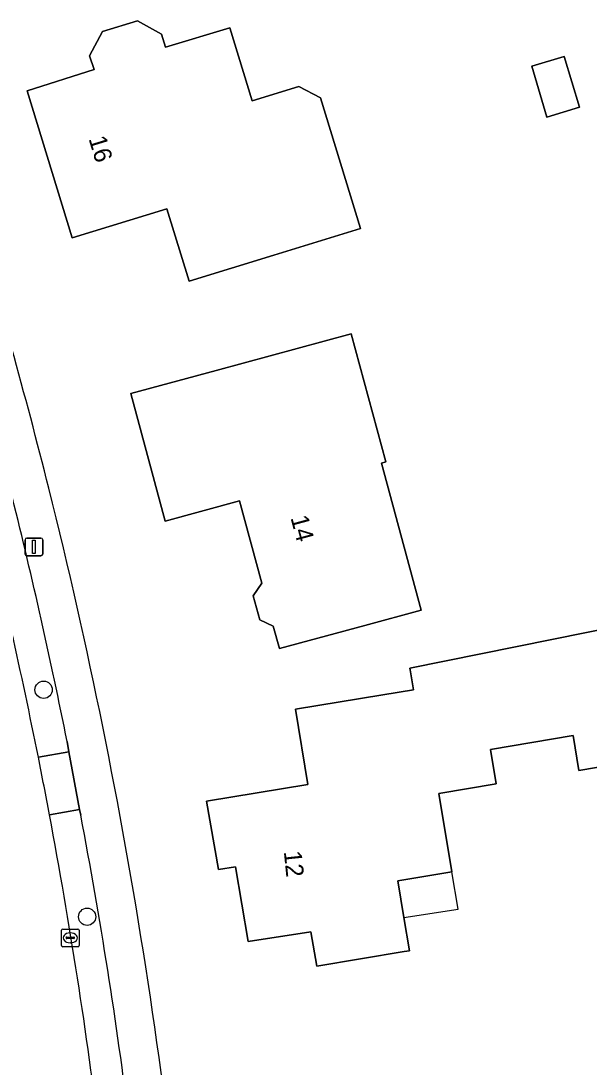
# Model space of a CAD drawing. Extents: x 160455 to 162082, y 388339 to 389736.
# Drawn here: x 160810.9 to 160843, y 388521.8 to 388580.9 of the extents above; entities that cross this region are included whole.
import ezdxf

# ---------------------------------------------------------------- set-up
doc = ezdxf.new("R2010")
doc.units = 0
for name, color, linetype in [('IMGEO_Boom', 7, 'Continuous'), ('IMGEO_Erf', 7, 'Continuous'), ('IMGEO_Kolk', 7, 'Continuous'), ('IMGEO_Lichtmast', 7, 'Continuous'), ('IMGEO_Pand', 7, 'Continuous'), ('IMGEO_Pand_nummerreeks', 7, 'Continuous'), ('IMGEO_Pand_overbouw', 7, 'Continuous'), ('IMGEO_Parkeervlak_open', 7, 'Continuous'), ('IMGEO_Rijbaan_lokaal_open', 7, 'Continuous'), ('IMGEO_Voetpad_open', 7, 'Continuous')]:
    doc.layers.add(name, color=color, linetype=linetype)

msp = doc.modelspace()

# ---------------------------------------------------------------- linework, layer by layer
at = {"layer": 'IMGEO_Boom'}
for centre in [(160812.152, 388543.089), (160814.61, 388530.262)]:
    msp.add_circle(centre, 0.489, dxfattribs=at)
at = {"layer": 'IMGEO_Erf'}
for points in [[(160825.159, 388567.649), (160820.378, 388566.182), (160819.115, 388570.269), (160813.767, 388568.623), (160811.213, 388576.94), (160815.003, 388578.129), (160814.749, 388578.916), (160815.473, 388580.276), (160817.45, 388580.883), (160818.803, 388580.141), (160819.044, 388579.401), (160822.669, 388580.488), (160823.93, 388576.375), (160826.56, 388577.182), (160827.784, 388576.529), (160830.047, 388569.148)], [(160840.582, 388575.453), (160839.723, 388578.319), (160841.565, 388578.871), (160842.424, 388576.006)], [(160830.294, 388546.729), (160825.469, 388545.416), (160825.126, 388546.684), (160824.365, 388547.043), (160823.981, 388548.402), (160824.478, 388549.123), (160823.224, 388553.763), (160819.019, 388552.609), (160817.072, 388559.838), (160821.9, 388561.138), (160829.529, 388563.193), (160831.477, 388555.961), (160831.236, 388555.896), (160833.473, 388547.594)], [(160837.392, 388539.714), (160837.716, 388537.776), (160834.471, 388537.235), (160835.212, 388532.798), (160832.154, 388532.287), (160832.501, 388530.218), (160832.815, 388528.344), (160832.52, 388528.295), (160827.588, 388527.472), (160827.242, 388529.412), (160823.7, 388528.869), (160822.983, 388533.085), (160822.022, 388532.928), (160821.357, 388536.795), (160827.069, 388537.743), (160826.373, 388541.995), (160831.307, 388542.809), (160833.043, 388543.095), (160832.86, 388544.211), (160832.844, 388544.31), (160844.867, 388546.745), (160846.042, 388539.153), (160842.385, 388538.537), (160842.057, 388540.5)]]:
    msp.add_lwpolyline(points, close=True, dxfattribs=at)
for centre, radius, start, end in [((160501.963, 388476.354), 320.161, 14.12264, 15.59184), ((160517.575, 388480.723), 303.955, 3.6362, 14.04213)]:
    msp.add_arc(centre, radius, start, end, dxfattribs=at)
at = {"layer": 'IMGEO_Kolk'}
for p, q in [((160813.156, 388528.646), (160813.156, 388529.498)), ((160813.231, 388529.572), (160814.083, 388529.572)), ((160814.157, 388529.498), (160814.157, 388528.646)), ((160813.415, 388529.066), (160813.415, 388529.078)), ((160813.853, 388529.029), (160813.455, 388529.029)), ((160813.458, 388529.115), (160813.856, 388529.115)), ((160813.644, 388529.352), (160813.669, 388529.352)), ((160813.899, 388529.078), (160813.899, 388529.066)), ((160814.083, 388528.572), (160813.231, 388528.572)), ((160813.667, 388528.792), (160813.642, 388528.792))]:
    msp.add_line(p, q, dxfattribs=at)
for points in [[(160813.156, 388528.646), (160813.156, 388529.498)], [(160813.231, 388529.572), (160814.083, 388529.572)], [(160814.157, 388529.498), (160814.157, 388528.646)], [(160814.083, 388528.572), (160813.231, 388528.572)]]:
    msp.add_lwpolyline(points, dxfattribs=at)
for centre, radius, start, end in [((160813.233, 388529.496), 0.0765, 91.55205, 178.44795), ((160813.233, 388529.496), 0.0765, 91.55205, 178.44795), ((160814.081, 388529.496), 0.0765, 1.55205, 88.44795), ((160814.081, 388529.496), 0.0765, 1.55205, 88.44795), ((160813.455, 388529.075), 0.0403, 85.87752, 175.75265), ((160813.452, 388529.065), 0.0366, 178.93798, 274.71019), ((160813.856, 388529.072), 0.043, 264.86636, 352.45326), ((160813.86, 388529.077), 0.0386, 1.73085, 96.63898), ((160813.233, 388528.648), 0.0765, 181.55205, 268.44795), ((160813.233, 388528.648), 0.0765, 181.55205, 268.44795), ((160814.081, 388528.648), 0.0765, 271.55205, 358.44795), ((160814.081, 388528.648), 0.0765, 271.55205, 358.44795)]:
    msp.add_arc(centre, radius, start, end, dxfattribs=at)
for centre, major_axis, ratio, start_param, end_param in [((160813.643, 388529.072), (-0.387, 0.002), 0.722429, 4.712389, 7.853982), ((160813.668, 388529.072), (-0.39, 0.002), 0.717154, 1.570796, 4.712389)]:
    msp.add_ellipse(centre, major_axis=major_axis, ratio=ratio, start_param=start_param, end_param=end_param, dxfattribs=at)
at = {"layer": 'IMGEO_Lichtmast'}
for p, q in [((160811.107, 388550.762), (160811.107, 388551.562)), ((160811.107, 388551.562), (160811.107, 388550.762)), ((160811.207, 388551.662), (160811.997, 388551.662)), ((160811.997, 388551.662), (160811.207, 388551.662)), ((160812.097, 388551.562), (160812.097, 388550.762)), ((160812.097, 388550.762), (160812.097, 388551.562)), ((160811.997, 388550.662), (160811.207, 388550.662)), ((160811.207, 388550.662), (160811.997, 388550.662))]:
    msp.add_line(p, q, dxfattribs=at)
msp.add_lwpolyline([(160811.527, 388551.537), (160811.677, 388551.537), (160811.677, 388550.787), (160811.527, 388550.787), (160811.527, 388551.537)], dxfattribs=at)
for centre, start, end in [((160811.207, 388551.562), 90, 180), ((160811.207, 388551.562), 90, 180), ((160811.997, 388551.562), 0, 90), ((160811.997, 388551.562), 360, 90), ((160811.207, 388550.762), 180, 270), ((160811.207, 388550.762), 180, 270), ((160811.997, 388550.762), 270, 0), ((160811.997, 388550.762), 270, 0)]:
    msp.add_arc(centre, 0.1, start, end, dxfattribs=at)
at = {"layer": 'IMGEO_Pand'}
for points in [[(160825.159, 388567.649), (160830.047, 388569.148), (160827.784, 388576.529), (160826.56, 388577.182), (160823.93, 388576.375), (160822.669, 388580.488), (160819.044, 388579.401), (160818.803, 388580.141), (160817.45, 388580.883), (160815.473, 388580.276), (160814.749, 388578.916), (160815.003, 388578.129), (160811.213, 388576.94), (160813.767, 388568.623), (160819.115, 388570.269), (160820.378, 388566.182)], [(160840.582, 388575.453), (160842.424, 388576.006), (160841.565, 388578.871), (160839.723, 388578.319)], [(160830.294, 388546.729), (160833.473, 388547.594), (160831.236, 388555.896), (160831.477, 388555.961), (160829.529, 388563.193), (160821.9, 388561.138), (160817.072, 388559.838), (160819.019, 388552.609), (160823.224, 388553.763), (160824.478, 388549.123), (160823.981, 388548.402), (160824.365, 388547.043), (160825.126, 388546.684), (160825.469, 388545.416)], [(160837.716, 388537.776), (160837.392, 388539.714), (160842.057, 388540.5), (160842.385, 388538.537), (160846.042, 388539.153), (160844.867, 388546.745), (160832.844, 388544.31), (160832.86, 388544.211), (160833.043, 388543.095), (160831.307, 388542.809), (160826.373, 388541.995), (160827.069, 388537.743), (160821.357, 388536.795), (160822.022, 388532.928), (160822.983, 388533.085), (160823.7, 388528.869), (160827.242, 388529.412), (160827.588, 388527.472), (160832.52, 388528.295), (160832.815, 388528.344), (160832.501, 388530.218), (160832.154, 388532.287), (160835.212, 388532.798), (160834.471, 388537.235)]]:
    msp.add_lwpolyline(points, close=True, dxfattribs=at)
at = {"layer": 'IMGEO_Pand_overbouw'}
msp.add_lwpolyline([(160835.212, 388532.798), (160832.154, 388532.287), (160832.501, 388530.218), (160835.564, 388530.688)], close=True, dxfattribs=at)
at = {"layer": 'IMGEO_Parkeervlak_open'}
for points in [[(160811.853, 388539.277), (160813.584, 388539.586), (160813.476, 388540.167)], [(160813.584, 388539.586), (160811.853, 388539.277)], [(160812.482, 388536.027), (160814.186, 388536.333), (160813.584, 388539.586)], [(160814.247, 388536.003), (160814.186, 388536.333), (160812.482, 388536.027)]]:
    msp.add_lwpolyline(points, dxfattribs=at)
for centre, radius, start, end in [((160517.688, 388481.114), 301.626, 11.29048, 13.97228), ((160519.568, 388481.018), 298.034, 11.27262, 14.06796), ((160520.329, 388481.17), 297.259, 10.63449, 11.27254), ((160520.045, 388481.08), 297.554, 7.04003, 10.64145), ((160547.462, 388485.013), 271.614, 7.07158, 10.82036)]:
    msp.add_arc(centre, radius, start, end, dxfattribs=at)
at = {"layer": 'IMGEO_Rijbaan_lokaal_open'}
for centre, radius, start, end in [((160519.568, 388481.018), 298.034, 11.27262, 14.06796), ((160520.329, 388481.17), 297.259, 10.63449, 11.27254), ((160520.045, 388481.08), 297.554, 7.04003, 10.64145)]:
    msp.add_arc(centre, radius, start, end, dxfattribs=at)
at = {"layer": 'IMGEO_Voetpad_open'}
msp.add_lwpolyline([(160813.476, 388540.167), (160813.584, 388539.586), (160814.186, 388536.333), (160814.247, 388536.003)], dxfattribs=at)
for centre, radius, start, end in [((160501.963, 388476.354), 320.161, 14.12264, 15.59184), ((160517.575, 388480.723), 303.955, 3.6362, 14.04213), ((160517.688, 388481.114), 301.626, 11.29048, 13.97228), ((160547.462, 388485.013), 271.614, 7.07158, 10.82036)]:
    msp.add_arc(centre, radius, start, end, dxfattribs=at)

# ---------------------------------------------------------------- texts
at = {"layer": 'IMGEO_Pand_nummerreeks'}
for s, rotation, p in [('16', 287.07077, (160814.683, 388574.224)), ('14', 285.12339, (160826.093, 388552.811)), ('12', 275.7752, (160825.72, 388533.947))]:
    msp.add_text(s, height=1, rotation=rotation, dxfattribs=at).set_placement(p)

doc.saveas('drawing.dxf')
